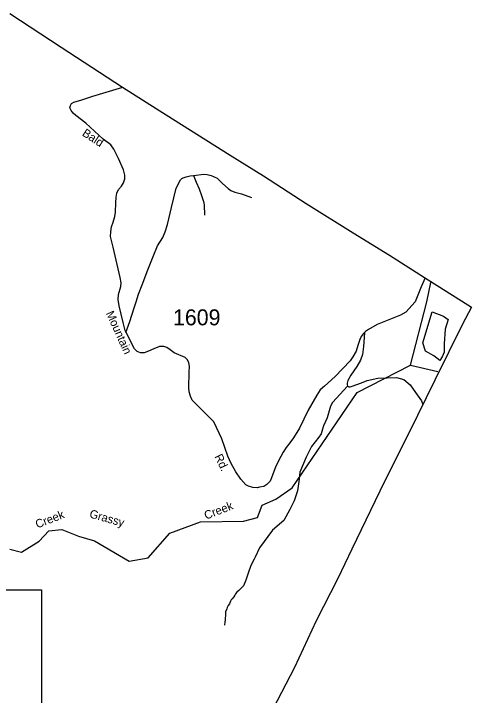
# Model space of a CAD drawing. Extents: x 884530 to 1028605, y 526725 to 653634.
# Drawn here: x 1024195 to 1027782, y 638141 to 643486 of the extents above; entities that cross this region are included whole.
import ezdxf

# ---------------------------------------------------------------- set-up
doc = ezdxf.new("R2010")
doc.units = 0
for name, color, linetype in [('Exist Boundary Political CountyLine', 7, 'Continuous'), ('Exist Hydrographic Creek Single Shore', 7, 'Continuous'), ('Exist Hydrographic Creek Single Shore Label', 7, 'Continuous'), ('Exist Hydrographic Pond Over 1500 Sq Ft', 7, 'Continuous'), ('Exist Road Non-System Type 51', 7, 'Continuous'), ('Exist Road Secondary Type 51 Attributed', 7, 'Continuous'), ('Exist Road Secondary Type 51 Label', 7, 'Continuous'), ('Exist Road Secondary Type 51 Number Label', 7, 'Continuous'), ('Map Preparation Inset Cut Line', 7, 'Continuous')]:
    doc.layers.add(name, color=color, linetype=linetype)

msp = doc.modelspace()

# ---------------------------------------------------------------- linework, layer by layer
at = {"layer": 'Exist Boundary Political CountyLine'}
for points in [[(1024164.4, 643486.2), (1024568, 643222.4), (1025047.9, 642910.3), (1025388.9, 642692.8), (1025890.7, 642375.8), (1026153.5, 642213.1), (1026488.5, 641997.7), (1026854.9, 641767.3), (1027139.3, 641591.7), (1027443.2, 641399.5), (1027703.7, 641234.7), (1027782.1, 641184.1)], [(1027782.1, 641184.1), (1027711.6, 641050.2), (1027494.9, 640611.2), (1027291, 640197.8), (1027102.1, 639817.6), (1026846.3, 639285.8), (1026734.5, 639057.3), (1026565.3, 638724.8), (1026394.9, 638358.3), (1026191.8, 637966.6)]]:
    msp.add_lwpolyline(points, dxfattribs=at)
at = {"layer": 'Exist Hydrographic Creek Single Shore'}
for points in [[(1024163.9, 639287.9), (1024256.9, 639264.7), (1024395.4, 639349), (1024470.6, 639432.1), (1024572.9, 639441.4), (1024703, 639390.2), (1024828.5, 639353), (1025099.1, 639193.8), (1025250.1, 639220.3), (1025418.6, 639413.5), (1025660.3, 639501.8), (1025994.9, 639506.5), (1026106.4, 639534.4), (1026143.6, 639632), (1026249.4, 639679.4), (1026377.4, 639768.7), (1026886.1, 640516.7), (1027304, 640729.5), (1027433.4, 641225.8), (1027465.7, 641376.8)], [(1027304, 640729.5), (1027519.7, 640680.9)]]:
    msp.add_lwpolyline(points, dxfattribs=at)
at = {"layer": 'Exist Hydrographic Pond Over 1500 Sq Ft'}
msp.add_lwpolyline([(1027488.9, 640803.7), (1027423.8, 640840.9), (1027400.6, 640906), (1027474.9, 641147.8), (1027563.2, 641115.2), (1027600.4, 641087.3), (1027577.2, 641012.9), (1027567.9, 640896.7), (1027567.9, 640831.6), (1027553.9, 640794.4), (1027535.3, 640766.5)], close=True, dxfattribs=at)
at = {"layer": 'Exist Road Non-System Type 51'}
for points in [[(1025073.4, 640986.3), (1025105.7, 641072.4), (1025140.1, 641178.7), (1025155.5, 641225.2), (1025173.8, 641285.7), (1025201.7, 641360.3), (1025246.2, 641476.7), (1025287.3, 641583), (1025321.5, 641665.2), (1025362.7, 641730.3), (1025383.2, 641774.9), (1025400.4, 641833.1), (1025431.2, 641966.8), (1025469, 642117.5), (1025503.2, 642182.6), (1025512.8, 642192.8), (1025523.7, 642199.7), (1025547.7, 642206.6), (1025578.6, 642213.4), (1025604.8, 642216.8)], [(1025604.8, 642216.8), (1025684.8, 642227.2), (1025711.8, 642223.9), (1025742.3, 642217.9), (1025791, 642196.3), (1025832.1, 642155.2), (1025876.6, 642114.1), (1025897.2, 642100.4), (1025928.1, 642086.7), (1025979.4, 642073), (1026058.3, 642045.5)], [(1025604.8, 642216.8), (1025624.6, 642165), (1025647.7, 642112.8), (1025667.5, 642059.9), (1025681.4, 642012.9), (1025686.7, 641987.8), (1025690.6, 641906.5)], [(1026945.5, 640982.4), (1026937, 640876.9), (1026928.3, 640813.1), (1026913.9, 640769.6), (1026885.4, 640718.6), (1026838.4, 640650.6), (1026813.3, 640609.2), (1026808.7, 640588.1), (1026808.7, 640576.2), (1026811.8, 640566.3)], [(1026811.8, 640566.3), (1026821.5, 640560.6), (1026831.5, 640560.6), (1026848.2, 640565.5), (1026921.4, 640591.2), (1026966.1, 640610.2), (1027050.1, 640627.5), (1027195.1, 640633.3), (1027253.1, 640618.7), (1027302.4, 640575.2), (1027343, 640514.3), (1027390.9, 640449.6), (1027401.3, 640421.5)], [(1026811.8, 640566.3), (1026694.3, 640436.5), (1026677.3, 640408.1), (1026667.3, 640372.2), (1026652.6, 640317.9), (1026638.4, 640288.3), (1026622.2, 640254.1), (1026615.1, 640226.8), (1026606.1, 640192.5), (1026586.8, 640164.5), (1026530.1, 640090.9), (1026487, 640007.3), (1026437, 639892), (1026432.1, 639835.3), (1026420.7, 639745.7), (1026394.1, 639666), (1026360.1, 639598), (1026313.5, 639512.7), (1026222.2, 639435.7), (1026122.1, 639297.7), (1026088.2, 639224.1), (1026079.4, 639208.3), (1026052.5, 639160.2), (1026034, 639099.9), (1026015.4, 639044.2), (1025996.9, 639000.1), (1025959.6, 638963.3), (1025944.5, 638951.2), (1025934.6, 638937.5), (1025928.6, 638925.3), (1025920.9, 638913.1), (1025906.5, 638897.2), (1025900.4, 638889.5), (1025893.5, 638878.2), (1025888.3, 638865.2), (1025885.2, 638858.4), (1025876.8, 638845.5), (1025867.7, 638828.7), (1025866.1, 638820.4), (1025856.3, 638796), (1025855.6, 638768.7), (1025852.5, 638742.8), (1025853.2, 638730.7), (1025849.4, 638716.3), (1025847.2, 638691.9)]]:
    msp.add_lwpolyline(points, dxfattribs=at)
at = {"layer": 'Exist Road Secondary Type 51 Attributed'}
for points in [[(1025539.7, 640789.6), (1025453.2, 640827.1), (1025421.3, 640850.7), (1025396.2, 640867.4), (1025371, 640877.1), (1025338.2, 640876.1), (1025293.7, 640857.5), (1025251.7, 640838.7), (1025216.4, 640826.6), (1025188.9, 640826.8), (1025163.8, 640836), (1025140.6, 640857.5), (1025067.8, 641002.8), (1025051.7, 641063.8), (1025020.7, 641193.8), (1025013.5, 641245), (1025017.4, 641285.1), (1025034.9, 641346.5), (1025038.6, 641375.9), (1025029, 641417.5), (1024974.8, 641655.2), (1024955, 641739.5), (1024955.5, 641775.3), (1024961.8, 641814.7), (1024975.3, 641850.4), (1024987.4, 641895.8), (1024993.7, 641928.7), (1024995.6, 642004), (1024998.5, 642048), (1025004.3, 642079.7), (1025017.3, 642107.4), (1025039.1, 642132.3), (1025056, 642159.4), (1025065.2, 642190.1), (1025066.6, 642220), (1025056, 642262.1), (1025016.4, 642350.7), (1024980.6, 642424.4), (1024955.5, 642457.3), (1024895.6, 642501.9), (1024827.5, 642563.5), (1024759.8, 642626.8), (1024682.5, 642688.4), (1024659.8, 642706.8), (1024644.4, 642726.1), (1024635.7, 642746.7), (1024639.5, 642765), (1024647.3, 642780.5), (1024665.6, 642792.1), (1024729.9, 642809.7), (1024815.4, 642838), (1025050.8, 642908.5)], [(1027421, 641413.5), (1027388.2, 641342.8), (1027340.9, 641227.6), (1027267.4, 641146.7), (1027227.3, 641121.6), (1027042.8, 641048.9), (1026976.1, 641008.7), (1026951.9, 640992.8), (1026934.1, 640974.9), (1026919.1, 640953.7), (1026908.4, 640931.4), (1026893.5, 640884.8), (1026879, 640840.4), (1026854.3, 640796.2), (1026832.1, 640764.7), (1026713.7, 640640.3), (1026630.1, 640566.2), (1026596.8, 640535.2), (1026569.8, 640495.4), (1026502.1, 640377.7), (1026435.9, 640235), (1026389.1, 640158.9), (1026359.6, 640120.7), (1026329.6, 640083.7), (1026307.9, 640048), (1026289, 640012.7), (1026250.4, 639936.6), (1026215.1, 639845.1), (1026205, 639819.4), (1026192.4, 639807.4), (1026178.9, 639793.8), (1026154.7, 639778.6), (1026122.3, 639772.3), (1026105, 639768), (1026068.7, 639771.1), (1026035.9, 639780.3), (1026014.1, 639792.4), (1025974.5, 639835.1), (1025936.3, 639894.1), (1025898.2, 639958.6), (1025872.1, 640016.8), (1025825.7, 640152.1), (1025763.5, 640286.4), (1025612.8, 640437.2), (1025593.3, 640456), (1025580.7, 640487.9), (1025570.1, 640521), (1025566.7, 640554.5), (1025570.9, 640676.1), (1025573.5, 640723), (1025566.7, 640748.6), (1025556.6, 640770.8), (1025539.7, 640789.6)]]:
    msp.add_lwpolyline(points, dxfattribs=at)
at = {"layer": 'Map Preparation Inset Cut Line'}
msp.add_lwpolyline([(1024412, 632496.7), (1017652.2, 632496.7), (1017652.2, 638969.3), (1024412, 638969.3), (1024412, 632496.7)], dxfattribs=at)

# ---------------------------------------------------------------- texts
at = {"layer": 'Exist Hydrographic Creek Single Shore Label'}
for s, rotation, p in [('Creek', 21.4515, (1025703.4, 639517.7)), ('Grassy', 344.1433, (1024783.7, 639537)), ('Creek', 21.4515, (1024380.4, 639448.8))]:
    msp.add_text(s, height=65.62, rotation=rotation, dxfattribs=at).set_placement(p)
at = {"layer": 'Exist Road Secondary Type 51 Label'}
for s, rotation, p in [('Bald', 326.7541, (1024726, 642534)), ('Mountain', 294.2996, (1024916.2, 641137.2)), ('Rd.', 295.4138, (1025766.9, 640014.2))]:
    msp.add_text(s, height=65.62, rotation=rotation, dxfattribs=at).set_placement(p)
at = {"layer": 'Exist Road Secondary Type 51 Number Label'}
msp.add_text('1609', height=125, dxfattribs=at).set_placement((1025443.7, 641042.3))

doc.saveas('drawing.dxf')
